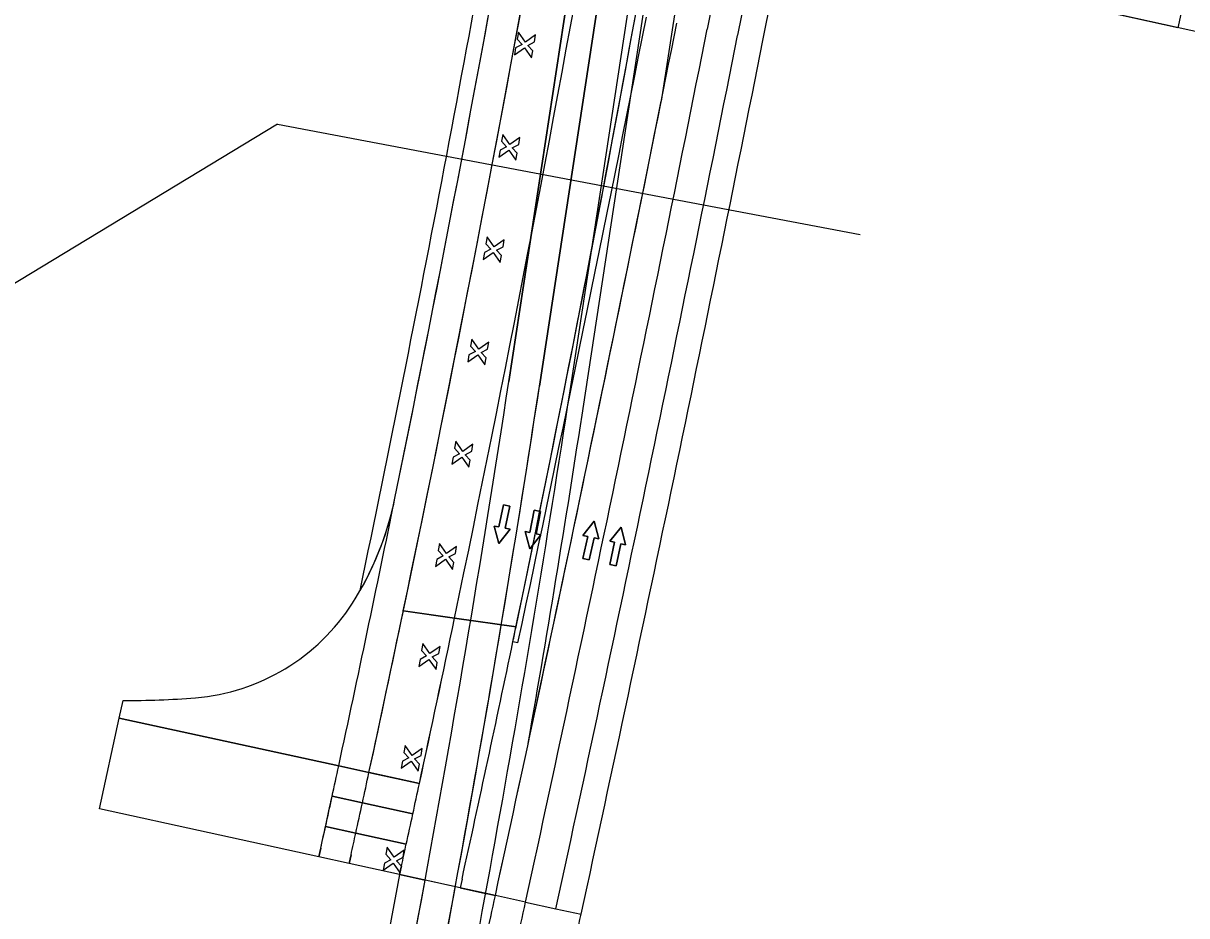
# Model space of a CAD drawing. Extents: x 14104283 to 14128447, y 8633203 to 8671666.
# Drawn here: x 14107697.3 to 14108147.9, y 8639392.7 to 8639738.3 of the extents above; entities that cross this region are included whole.
import ezdxf

# ---------------------------------------------------------------- set-up
doc = ezdxf.new("R2010")
doc.units = 0
for name, color, linetype in [('Cell', 7, 'Continuous'), ('Default', 7, 'Continuous'), ('dsnNonPlotable', 7, 'Continuous'), ('dsnPaintPlaceBrokenLineWhite', 7, 'Continuous'), ('dsnPaintPlaceEdgeLineRightWhite', 7, 'Continuous'), ('dsnStgShadingPrevPav', 7, 'Continuous'), ('TC_ShoulderPCC', 7, 'Continuous')]:
    doc.layers.add(name, color=color, linetype=linetype)

msp = doc.modelspace()

# ---------------------------------------------------------------- linework, layer by layer
at = {"layer": 'Cell'}
for p, q in [((14107889.07, 8639734.89), (14107888.6, 8639732.18)), ((14107888.6, 8639732.18), (14107890.51, 8639730.07)), ((14107891.81, 8639730.99), (14107889.07, 8639734.89)), ((14107895.72, 8639733.73), (14107891.81, 8639730.99)), ((14107895.25, 8639731.02), (14107895.72, 8639733.73)), ((14107887.52, 8639726.02), (14107891.43, 8639728.77)), ((14107888, 8639728.73), (14107887.52, 8639726.02)), ((14107890.51, 8639730.07), (14107888, 8639728.73)), ((14107891.43, 8639728.77), (14107894.17, 8639724.86)), ((14107892.73, 8639729.68), (14107895.25, 8639731.02)), ((14107894.65, 8639727.57), (14107892.73, 8639729.68)), ((14107894.17, 8639724.86), (14107894.65, 8639727.57)), ((14107883.03, 8639695.26), (14107882.55, 8639692.56)), ((14107882.55, 8639692.56), (14107884.47, 8639690.44)), ((14107885.77, 8639691.36), (14107883.03, 8639695.26)), ((14107889.68, 8639694.1), (14107885.77, 8639691.36)), ((14107886.68, 8639690.06), (14107889.2, 8639691.39)), ((14107889.2, 8639691.39), (14107889.68, 8639694.1)), ((14107881.48, 8639686.4), (14107885.38, 8639689.14)), ((14107881.95, 8639689.11), (14107881.48, 8639686.4)), ((14107884.47, 8639690.44), (14107881.95, 8639689.11)), ((14107885.38, 8639689.14), (14107888.13, 8639685.24)), ((14107888.6, 8639687.95), (14107886.68, 8639690.06)), ((14107888.13, 8639685.24), (14107888.6, 8639687.95)), ((14107876.96, 8639655.64), (14107876.48, 8639652.93)), ((14107879.7, 8639651.74), (14107876.96, 8639655.64)), ((14107878.4, 8639650.82), (14107875.88, 8639649.49)), ((14107876.48, 8639652.93), (14107878.4, 8639650.82)), ((14107883.61, 8639654.48), (14107879.7, 8639651.74)), ((14107880.62, 8639650.44), (14107883.13, 8639651.77)), ((14107883.13, 8639651.77), (14107883.61, 8639654.48)), ((14107875.41, 8639646.78), (14107879.31, 8639649.52)), ((14107875.88, 8639649.49), (14107875.41, 8639646.78)), ((14107879.31, 8639649.52), (14107882.06, 8639645.62)), ((14107882.53, 8639648.33), (14107880.62, 8639650.44)), ((14107882.06, 8639645.62), (14107882.53, 8639648.33)), ((14107870.97, 8639616.01), (14107870.49, 8639613.3)), ((14107873.71, 8639612.1), (14107870.97, 8639616.01)), ((14107877.62, 8639614.84), (14107873.71, 8639612.1)), ((14107877.14, 8639612.14), (14107877.62, 8639614.84)), ((14107872.41, 8639611.19), (14107869.89, 8639609.85)), ((14107870.49, 8639613.3), (14107872.41, 8639611.19)), ((14107874.63, 8639610.8), (14107877.14, 8639612.14)), ((14107876.54, 8639608.69), (14107874.63, 8639610.8)), ((14107869.42, 8639607.14), (14107873.32, 8639609.88)), ((14107869.89, 8639609.85), (14107869.42, 8639607.14)), ((14107873.32, 8639609.88), (14107876.07, 8639605.98)), ((14107876.07, 8639605.98), (14107876.54, 8639608.69)), ((14107864.82, 8639576.4), (14107864.35, 8639573.69)), ((14107867.56, 8639572.5), (14107864.82, 8639576.4)), ((14107871.47, 8639575.24), (14107867.56, 8639572.5)), ((14107871, 8639572.53), (14107871.47, 8639575.24)), ((14107863.27, 8639567.54), (14107867.18, 8639570.28)), ((14107863.75, 8639570.24), (14107863.27, 8639567.54)), ((14107866.26, 8639571.58), (14107863.75, 8639570.24)), ((14107864.35, 8639573.69), (14107866.26, 8639571.58)), ((14107867.18, 8639570.28), (14107869.92, 8639566.38)), ((14107868.48, 8639571.19), (14107871, 8639572.53)), ((14107870.4, 8639569.08), (14107868.48, 8639571.19)), ((14107869.92, 8639566.38), (14107870.4, 8639569.08)), ((14107858.48, 8639536.84), (14107858.01, 8639534.13)), ((14107858.01, 8639534.13), (14107859.93, 8639532.02)), ((14107861.23, 8639532.94), (14107858.48, 8639536.84)), ((14107865.13, 8639535.68), (14107861.23, 8639532.94)), ((14107864.66, 8639532.97), (14107865.13, 8639535.68)), ((14107856.93, 8639527.97), (14107860.84, 8639530.72)), ((14107857.41, 8639530.68), (14107856.93, 8639527.97)), ((14107859.93, 8639532.02), (14107857.41, 8639530.68)), ((14107860.84, 8639530.72), (14107863.58, 8639526.81)), ((14107862.14, 8639531.63), (14107864.66, 8639532.97)), ((14107864.06, 8639529.52), (14107862.14, 8639531.63)), ((14107863.58, 8639526.81), (14107864.06, 8639529.52)), ((14107852.07, 8639498.1), (14107851.59, 8639495.39)), ((14107854.81, 8639494.19), (14107852.07, 8639498.1)), ((14107853.51, 8639493.28), (14107850.99, 8639491.94)), ((14107851.59, 8639495.39), (14107853.51, 8639493.28)), ((14107858.71, 8639496.93), (14107854.81, 8639494.19)), ((14107855.72, 8639492.89), (14107858.24, 8639494.23)), ((14107857.64, 8639490.78), (14107855.72, 8639492.89)), ((14107858.24, 8639494.23), (14107858.71, 8639496.93)), ((14107850.52, 8639489.23), (14107854.42, 8639491.97)), ((14107850.99, 8639491.94), (14107850.52, 8639489.23)), ((14107854.42, 8639491.97), (14107857.17, 8639488.07)), ((14107857.17, 8639488.07), (14107857.64, 8639490.78)), ((14107845.2, 8639458.65), (14107844.72, 8639455.94)), ((14107847.94, 8639454.75), (14107845.2, 8639458.65)), ((14107851.85, 8639457.49), (14107847.94, 8639454.75)), ((14107851.37, 8639454.78), (14107851.85, 8639457.49)), ((14107843.65, 8639449.78), (14107847.55, 8639452.53)), ((14107844.12, 8639452.49), (14107843.65, 8639449.78)), ((14107846.64, 8639453.83), (14107844.12, 8639452.49)), ((14107844.72, 8639455.94), (14107846.64, 8639453.83)), ((14107847.55, 8639452.53), (14107850.3, 8639448.62)), ((14107848.86, 8639453.44), (14107851.37, 8639454.78)), ((14107850.77, 8639451.33), (14107848.86, 8639453.44)), ((14107850.3, 8639448.62), (14107850.77, 8639451.33)), ((14107838.22, 8639419.23), (14107837.75, 8639416.52)), ((14107837.75, 8639416.52), (14107839.66, 8639414.41)), ((14107840.97, 8639415.32), (14107838.22, 8639419.23)), ((14107844.87, 8639418.07), (14107840.97, 8639415.32)), ((14107844.4, 8639415.36), (14107844.87, 8639418.07)), ((14107836.67, 8639410.36), (14107840.58, 8639413.11)), ((14107837.15, 8639413.07), (14107836.67, 8639410.36)), ((14107839.66, 8639414.41), (14107837.15, 8639413.07)), ((14107840.58, 8639413.11), (14107843.32, 8639409.2)), ((14107841.88, 8639414.02), (14107844.4, 8639415.36)), ((14107843.8, 8639411.91), (14107841.88, 8639414.02)), ((14107843.32, 8639409.2), (14107843.8, 8639411.91))]:
    msp.add_line(p, q, dxfattribs=at)
for points in [[(14107883.26, 8639551.82), (14107885.71, 8639551.33), (14107884, 8639542.75), (14107885.84, 8639542.38), (14107881.55, 8639536.86), (14107879.71, 8639543.61), (14107881.55, 8639543.24)], [(14107895.18, 8639549.68), (14107897.64, 8639549.19), (14107895.92, 8639540.61), (14107897.76, 8639540.24), (14107893.47, 8639534.73), (14107891.63, 8639541.47), (14107893.47, 8639541.1)], [(14107916.48, 8639530.51), (14107914.04, 8639531.04), (14107915.91, 8639539.59), (14107914.07, 8639539.99), (14107918.46, 8639545.43), (14107920.18, 8639538.66), (14107918.35, 8639539.06)], [(14107926.88, 8639528.21), (14107924.44, 8639528.74), (14107926.3, 8639537.29), (14107924.47, 8639537.69), (14107928.86, 8639543.13), (14107930.58, 8639536.36), (14107928.74, 8639536.76)]]:
    msp.add_lwpolyline(points, close=True, dxfattribs=at)
for points in [[(14107881.55, 8639543.24), (14107879.71, 8639543.61), (14107881.55, 8639536.86), (14107885.84, 8639542.38), (14107884, 8639542.75), (14107885.71, 8639551.33), (14107883.26, 8639551.82), (14107881.55, 8639543.24)], [(14107893.47, 8639541.1), (14107891.63, 8639541.47), (14107893.47, 8639534.73), (14107897.76, 8639540.24), (14107895.92, 8639540.61), (14107897.64, 8639549.19), (14107895.18, 8639549.68), (14107893.47, 8639541.1)], [(14107918.35, 8639539.06), (14107920.18, 8639538.66), (14107918.46, 8639545.43), (14107914.07, 8639539.99), (14107915.91, 8639539.59), (14107914.04, 8639531.04), (14107916.48, 8639530.51), (14107918.35, 8639539.06)], [(14107928.74, 8639536.76), (14107930.58, 8639536.36), (14107928.86, 8639543.13), (14107924.47, 8639537.69), (14107926.3, 8639537.29), (14107924.44, 8639528.74), (14107926.88, 8639528.21), (14107928.74, 8639536.76)]]:
    msp.add_lwpolyline(points, dxfattribs=at)
at = {"layer": 'Default'}
for p, q in [((14107885.37, 8639599.61), (14107990.94, 8640291.61)), ((14108002.8, 8640289.8), (14107897.23, 8639597.8)), ((14108002.8, 8640289.8), (14107897.23, 8639597.8)), ((14107909.09, 8639595.99), (14108014.66, 8640287.99)), ((14108028.5, 8640008.43), (14107973.96, 8639733.6)), ((14107915.03, 8639595.09), (14107955.17, 8639858.22)), ((14107967.03, 8639856.41), (14107944.41, 8639708.12))]:
    msp.add_line(p, q, dxfattribs=at)
for centre, radius, start, end in [((14089678.7, 8643364.11), 18628, 347.714933, 348.776036), ((14089678.7, 8643364.11), 18652, 347.714933, 348.776036), ((14089678.7, 8643364.11), 18628, 347.900146, 348.681485), ((14101471.58, 8640578.08), 6488, 347.610212, 351.325989), ((14101471.58, 8640578.08), 6500, 347.610212, 351.325989), ((14101471.58, 8640578.08), 6500, 348.213241, 351.325989), ((14101471.58, 8640578.08), 6512, 348.213241, 351.325989), ((14101471.58, 8640578.08), 6518, 350.117216, 351.325989), ((14089678.7, 8643364.11), 18628, 347.610212, 347.714933)]:
    msp.add_arc(centre, radius, start, end, dxfattribs=at)
at = {"layer": 'dsnNonPlotable'}
for points in [[(14107490.45, 8639880.3), (14107826.84, 8641411.28), (14108813.31, 8641194.53), (14108476.92, 8639663.55)], [(14107651.31, 8639844.94), (14107987.7, 8641375.92), (14108480.93, 8641267.54), (14108144.54, 8639736.56)]]:
    msp.add_lwpolyline(points, close=True, dxfattribs=at)
at = {"layer": 'dsnPaintPlaceBrokenLineWhite'}
msp.add_line((14107897.23, 8639597.8), (14108002.8, 8640289.8), dxfattribs=at)
msp.add_arc((14101471.58, 8640578.08), 6500, 347.610212, 351.325989, dxfattribs=at)
at = {"layer": 'dsnPaintPlaceEdgeLineRightWhite'}
msp.add_line((14107908.71, 8639752.63), (14107885.37, 8639599.61), dxfattribs=at)
msp.add_arc((14101471.58, 8640578.08), 6488, 347.610212, 351.325989, dxfattribs=at)
at = {"layer": 'dsnStgShadingPrevPav'}
for p, q in [((14108016.73, 8640010.77), (14107962.19, 8639735.93)), ((14108016.73, 8640010.77), (14107962.19, 8639735.93)), ((14107983.77, 8639731.65), (14108038.31, 8640006.49)), ((14107864.34, 8639507.93), (14107844.49, 8639510.73)), ((14107844.5, 8639510.74), (14107864.35, 8639507.93)), ((14107864.34, 8639507.93), (14107888.16, 8639504.57)), ((14107888.16, 8639504.57), (14107864.34, 8639507.93)), ((14107888.89, 8639498.33), (14107886.94, 8639498.75)), ((14107888.89, 8639498.33), (14107886.94, 8639498.75)), ((14107819.46, 8639450.69), (14107831.19, 8639448.13)), ((14107831.19, 8639448.13), (14107819.46, 8639450.69)), ((14107831.19, 8639448.13), (14107850.73, 8639443.87)), ((14107850.74, 8639443.87), (14107831.2, 8639448.13)), ((14107828.65, 8639436.4), (14107816.92, 8639438.96)), ((14107816.92, 8639438.96), (14107828.65, 8639436.4)), ((14107828.65, 8639436.4), (14107848.19, 8639432.14)), ((14107848.19, 8639432.14), (14107828.65, 8639436.4)), ((14107826.09, 8639424.68), (14107814.36, 8639427.23)), ((14107814.36, 8639427.23), (14107826.09, 8639424.68)), ((14107826.09, 8639424.68), (14107845.63, 8639420.42)), ((14107845.63, 8639420.42), (14107826.09, 8639424.68)), ((14107843.14, 8639408.63), (14107852.92, 8639406.48)), ((14107866.49, 8639403.5), (14107852.92, 8639406.48)), ((14107880.14, 8639400.54), (14107866.49, 8639403.51)), ((14107866.49, 8639403.51), (14107866.49, 8639403.5)), ((14107891.87, 8639397.99), (14107880.14, 8639400.54)), ((14107891.86, 8639397.97), (14107880.14, 8639400.52)), ((14107891.86, 8639397.97), (14107903.59, 8639395.42)), ((14107891.86, 8639397.97), (14107903.59, 8639395.42)), ((14107903.59, 8639395.44), (14107913.36, 8639393.31)), ((14107903.59, 8639395.44), (14107913.36, 8639393.31))]:
    msp.add_line(p, q, dxfattribs=at)
for points in [[(14107819.46, 8639450.69), (14107734.48, 8639469.22), (14107735.97, 8639476.04)], [(14107812.54, 8639418.89), (14107811.79, 8639415.51), (14107726.81, 8639434.04), (14107734.48, 8639469.22), (14107819.46, 8639450.69)], [(14107824.26, 8639416.31), (14107823.51, 8639412.94), (14107811.79, 8639415.51), (14107812.54, 8639418.89)], [(14107843.79, 8639412.02), (14107843.05, 8639408.65), (14107823.51, 8639412.94), (14107824.26, 8639416.31)], [(14107867.23, 8639406.87), (14107866.49, 8639403.51), (14107876.38, 8639401.36), (14107866.49, 8639403.5), (14107843.05, 8639408.65), (14107843.79, 8639412.02)], [(14107867.23, 8639406.87), (14107866.49, 8639403.51), (14107880.14, 8639400.54)]]:
    msp.add_lwpolyline(points, dxfattribs=at)
for centre, radius, start, end in [((14098576.76, 8641447.78), 9468, 347.807255, 351.672846), ((14098576.76, 8641447.78), 9456, 348.449343, 351.672846), ((14098576.76, 8641447.78), 9468, 348.194582, 351.672846), ((14098576.76, 8641447.78), 9488, 348.202524, 351.672846), ((14098576.76, 8641447.78), 9488, 348.202524, 351.672846), ((14098576.76, 8641447.78), 9512, 348.176197, 351.653537), ((14098576.76, 8641447.78), 9512, 348.212012, 351.653537), ((14098576.76, 8641447.78), 9450, 348.220778, 350.242299), ((14098576.76, 8641447.78), 9456, 348.449343, 350.195701), ((14089678.7, 8643364.11), 18628, 347.714997, 348.776036), ((14089678.7, 8643364.11), 18628, 347.714933, 348.776036), ((14089678.7, 8643364.11), 18616, 348.014807, 348.776036), ((14089678.7, 8643364.11), 18616, 348.014807, 348.776036), ((14089678.7, 8643364.11), 18640, 347.714933, 348.776036), ((14089678.7, 8643364.11), 18640, 347.714933, 348.776036), ((14089678.7, 8643364.11), 18662, 347.714933, 348.776036), ((14098576.76, 8641447.78), 9456, 347.807393, 348.449343), ((14098576.76, 8641447.78), 9456, 347.807393, 348.449343), ((14107723.69, 8639578.39), 120, 327.4099, 348.4493), ((14107723.69, 8639578.39), 120, 330.1398, 348.4493), ((14107757.39, 8639556.85), 80, 274.7091, 327.4099), ((14098576.77, 8641447.78), 9468, 347.807255, 348.194582), ((14098576.76, 8641447.78), 9488, 347.807026, 348.202524), ((14098576.77, 8641447.78), 9488, 347.807026, 348.202524), ((14098576.76, 8641447.78), 9512, 348.176197, 348.212012), ((14098576.76, 8641447.78), 9512, 347.610212, 348.176197), ((14098576.76, 8641447.78), 9512, 347.610212, 348.176197), ((14107737.69, 8639796.04), 320, 269.6918, 274.7091), ((14098576.76, 8641447.78), 9456, 347.734683, 347.807393), ((14098576.76, 8641447.78), 9456, 347.734683, 347.807393), ((14098576.76, 8641447.78), 9468, 347.734637, 347.807255), ((14098576.76, 8641447.78), 9468, 347.734637, 347.807255), ((14098576.76, 8641447.78), 9488, 347.662095, 347.807026), ((14098576.76, 8641447.78), 9488, 347.73456, 347.807026), ((14098576.76, 8641447.78), 9456, 347.610212, 347.734683), ((14098576.76, 8641447.78), 9456, 347.661973, 347.734683), ((14098576.76, 8641447.78), 9468, 347.662019, 347.734637), ((14098576.76, 8641447.78), 9468, 347.662019, 347.734637), ((14098576.76, 8641447.78), 9488, 347.662095, 347.73456), ((14098576.76, 8641447.78), 9456, 347.610212, 347.661973), ((14098576.76, 8641447.78), 9468, 347.610212, 347.662019), ((14098576.76, 8641447.78), 9468, 347.610212, 347.662019), ((14098576.76, 8641447.78), 9488, 347.610212, 347.662095), ((14098576.76, 8641447.78), 9488, 347.610212, 347.662095), ((14101471.58, 8640578.08), 6478, 347.610212, 349.599496), ((14101471.57, 8640578.08), 6488, 347.610212, 349.596428), ((14101471.58, 8640578.08), 6488, 347.610212, 349.596429), ((14089678.7, 8643364.11), 18628, 347.610212, 347.714997), ((14089678.7, 8643364.11), 18628, 347.610212, 347.714997), ((14089678.7, 8643364.11), 18640, 347.610212, 347.714997), ((14089678.7, 8643364.11), 18640, 347.610212, 347.714933), ((14089678.7, 8643364.11), 18662, 347.610212, 347.714933)]:
    msp.add_arc(centre, radius, start, end, dxfattribs=at)
at = {"layer": 'TC_ShoulderPCC'}
for q in [(14107646.73, 8639608.96), (14108021.39, 8639656.43)]:
    msp.add_line((14107795.79, 8639699.23), q, dxfattribs=at)

doc.saveas('drawing.dxf')
